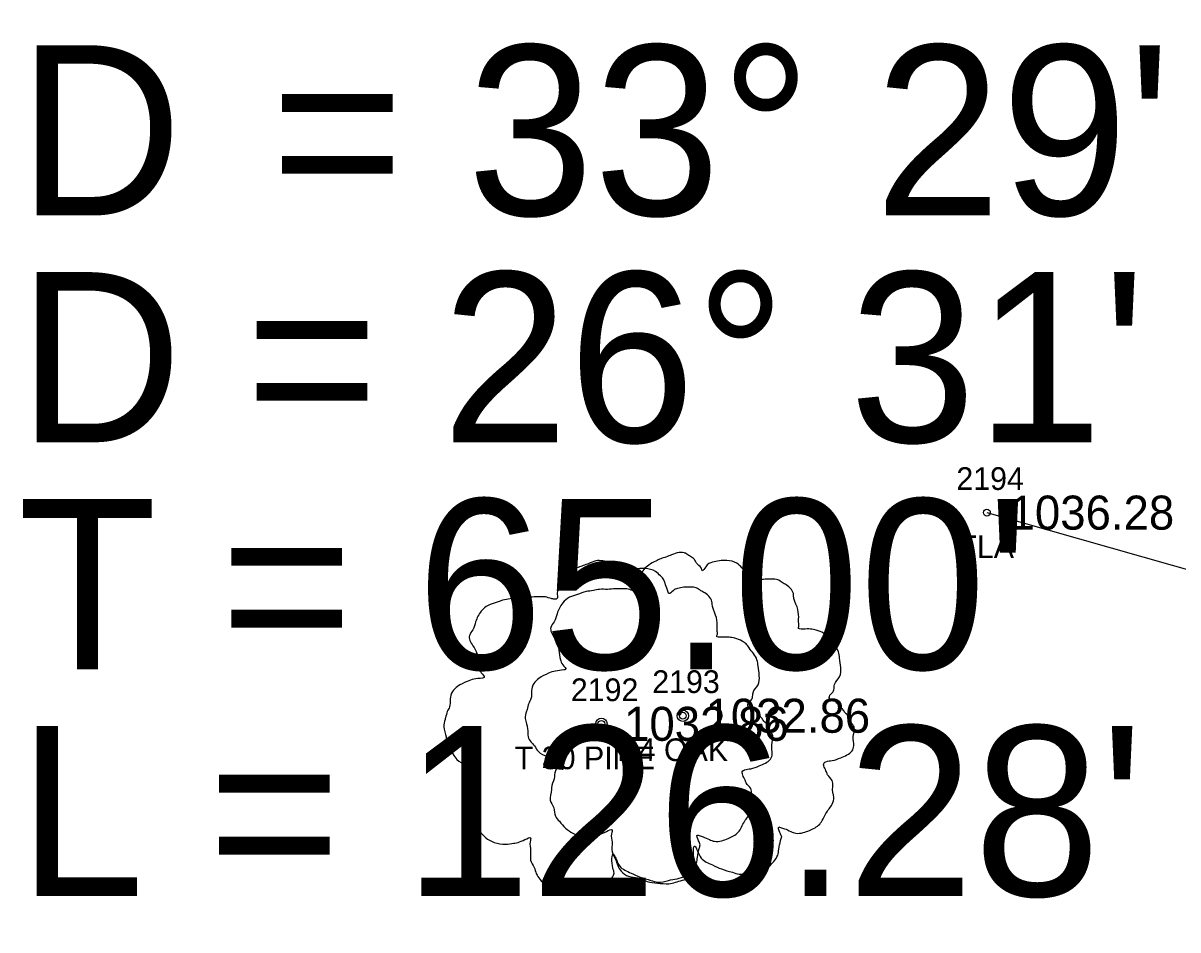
# Model space of a CAD drawing. Extents: x 1578957 to 1581675, y 1115963 to 1120391.
# Drawn here: x 1580045.2 to 1580096.1, y 1117785.5 to 1117825.5 of the extents above; entities that cross this region are included whole.
import ezdxf

# ---------------------------------------------------------------- set-up
doc = ezdxf.new("R2010")
doc.units = 0
for name, color, linetype in [('RD_EX_TX_VEG_ELEV', 7, 'Continuous'), ('RD_EX_VEG', 7, 'Continuous'), ('RD_EX_VEG_txCode', 7, 'Continuous'), ('RD_HC_Data', 7, 'Continuous'), ('RD_SMD_Locator', 7, 'Continuous')]:
    doc.layers.add(name, color=color, linetype=linetype)

msp = doc.modelspace()

# ---------------------------------------------------------------- linework, layer by layer
at = {"layer": 'RD_EX_VEG'}
msp.add_lwpolyline([(1580087.687, 1117803.899), (1580148.655, 1117786.568), (1580180.044, 1117765.712), (1580201.954, 1117754.729), (1580237.554, 1117786.67), (1580273.104, 1117820.626), (1580306.936, 1117855.17), (1580338.223, 1117894.074), (1580365.764, 1117938.407), (1580387.114, 1117979.414), (1580401.632, 1118023.888), (1580405.643, 1118038.16), (1580418.873, 1118115.492), (1580427.529, 1118167.203), (1580431.608, 1118217.505), (1580441.358, 1118268.096), (1580453.331, 1118318.546), (1580411.809, 1118312.938), (1580376.618, 1118313.125)], dxfattribs=at)
for centre, radius in [((1580074.291, 1117794.949), 0.25), ((1580074.278, 1117794.93), 0.0001), ((1580070.703, 1117794.592), 0.25), ((1580070.691, 1117794.573), 0.0001)]:
    msp.add_circle(centre, radius, dxfattribs=at)
for points in [[(1580074.423, 1117802.116), (1580074.123, 1117802.141), (1580073.798, 1117802.041), (1580073.548, 1117801.941), (1580073.323, 1117801.866), (1580073.098, 1117801.766), (1580072.799, 1117801.591), (1580072.574, 1117801.391), (1580072.449, 1117801.141), (1580072.399, 1117800.916), (1580072.349, 1117800.641), (1580072.349, 1117800.466), (1580072.224, 1117800.441), (1580072.074, 1117800.466), (1580071.824, 1117800.541), (1580071.574, 1117800.541), (1580071.324, 1117800.541), (1580070.974, 1117800.516), (1580070.624, 1117800.516), (1580070.35, 1117800.466), (1580070.025, 1117800.417), (1580069.65, 1117800.292), (1580069.3, 1117800.167), (1580069, 1117799.917), (1580068.75, 1117799.442), (1580068.625, 1117799.092), (1580068.475, 1117798.842), (1580068.625, 1117798.392), (1580068.8, 1117798.043), (1580068.825, 1117797.843), (1580068.9, 1117797.418), (1580069, 1117797.193), (1580069.125, 1117796.993), (1580069.05, 1117796.968), (1580068.675, 1117796.918), (1580068.375, 1117796.818), (1580067.951, 1117796.593), (1580067.726, 1117796.368), (1580067.626, 1117796.043), (1580067.601, 1117795.694), (1580067.501, 1117795.494), (1580067.426, 1117795.219), (1580067.401, 1117795.144), (1580067.351, 1117794.819), (1580067.451, 1117794.369), (1580067.476, 1117794.019), (1580067.601, 1117793.794), (1580067.751, 1117793.62), (1580067.926, 1117793.37), (1580068.325, 1117793.145), (1580068.65, 1117793.045), (1580068.85, 1117793.02), (1580068.675, 1117792.52), (1580068.625, 1117792.17), (1580068.5, 1117791.77), (1580068.5, 1117791.695), (1580068.45, 1117791.221), (1580068.6, 1117790.896), (1580068.675, 1117790.521), (1580068.85, 1117790.296), (1580069.125, 1117789.996), (1580069.45, 1117789.771), (1580069.95, 1117789.646), (1580070.35, 1117789.671), (1580070.924, 1117789.846), (1580071.174, 1117789.921), (1580071.149, 1117789.746), (1580071.174, 1117789.371), (1580071.174, 1117788.947), (1580071.324, 1117788.622), (1580071.424, 1117788.347), (1580071.574, 1117788.097), (1580071.899, 1117787.872), (1580072.299, 1117787.797), (1580072.724, 1117787.647), (1580073.173, 1117787.572), (1580073.673, 1117787.547), (1580074.273, 1117787.697), (1580074.548, 1117787.822), (1580074.648, 1117787.997), (1580074.848, 1117788.372), (1580074.798, 1117788.597), (1580074.823, 1117789.196), (1580074.923, 1117789.021), (1580075.098, 1117788.672), (1580075.597, 1117788.372), (1580075.997, 1117788.197), (1580076.472, 1117788.047), (1580076.772, 1117787.972), (1580077.247, 1117788.047), (1580077.621, 1117788.122), (1580077.996, 1117788.247), (1580078.296, 1117788.522), (1580078.471, 1117788.797), (1580078.521, 1117789.071), (1580078.596, 1117789.446), (1580078.646, 1117789.621)], [(1580078.646, 1117789.621), (1580078.571, 1117789.796), (1580078.521, 1117790.046), (1580078.596, 1117790.021), (1580078.771, 1117789.971), (1580079.046, 1117789.846), (1580079.271, 1117789.771), (1580079.596, 1117789.796), (1580079.87, 1117789.896), (1580080.32, 1117790.171), (1580080.595, 1117790.646), (1580080.87, 1117791.046), (1580080.945, 1117791.37), (1580080.895, 1117791.595), (1580080.87, 1117792.095), (1580080.67, 1117792.345), (1580080.62, 1117792.47), (1580080.52, 1117792.87), (1580080.595, 1117792.92), (1580080.87, 1117792.97), (1580081.245, 1117793.095), (1580081.52, 1117793.22), (1580081.745, 1117793.395), (1580081.82, 1117793.62), (1580081.795, 1117794.019), (1580081.845, 1117794.419), (1580081.77, 1117794.569), (1580081.67, 1117794.719), (1580081.595, 1117794.919), (1580081.445, 1117795.069), (1580081.345, 1117795.219), (1580081.245, 1117795.319), (1580081.12, 1117795.469), (1580080.945, 1117795.594), (1580080.795, 1117795.644), (1580080.745, 1117795.794), (1580080.895, 1117795.993), (1580080.945, 1117796.093), (1580080.97, 1117796.318), (1580081.195, 1117796.668), (1580081.245, 1117797.068), (1580081.195, 1117797.493), (1580081.145, 1117797.768), (1580080.995, 1117798.043), (1580080.795, 1117798.292), (1580080.67, 1117798.467), (1580080.495, 1117798.592), (1580080.17, 1117798.717), (1580079.92, 1117798.767), (1580079.571, 1117798.767), (1580079.371, 1117798.817), (1580079.396, 1117798.867), (1580079.396, 1117799.017), (1580079.396, 1117799.292), (1580079.321, 1117799.742), (1580079.171, 1117800.242), (1580079.171, 1117800.267), (1580079.071, 1117800.516), (1580078.846, 1117800.716), (1580078.671, 1117800.816), (1580078.471, 1117800.941), (1580078.221, 1117800.966), (1580077.921, 1117800.966), (1580077.646, 1117800.916), (1580077.446, 1117800.816), (1580077.272, 1117800.691), (1580077.197, 1117800.841), (1580077.097, 1117801.141), (1580077.047, 1117801.291), (1580076.897, 1117801.466), (1580076.672, 1117801.666), (1580076.222, 1117801.791), (1580075.597, 1117801.716), (1580075.297, 1117801.516), (1580075.147, 1117801.341), (1580075.098, 1117801.466), (1580074.898, 1117801.666), (1580074.798, 1117801.841), (1580074.623, 1117801.966), (1580074.473, 1117802.066), (1580074.373, 1117802.116)], [(1580070.835, 1117801.759), (1580070.535, 1117801.784), (1580070.21, 1117801.684), (1580069.96, 1117801.584), (1580069.736, 1117801.509), (1580069.511, 1117801.409), (1580069.211, 1117801.234), (1580068.986, 1117801.034), (1580068.861, 1117800.785), (1580068.811, 1117800.56), (1580068.761, 1117800.285), (1580068.761, 1117800.11), (1580068.636, 1117800.085), (1580068.486, 1117800.11), (1580068.236, 1117800.185), (1580067.986, 1117800.185), (1580067.736, 1117800.185), (1580067.387, 1117800.16), (1580067.037, 1117800.16), (1580066.762, 1117800.11), (1580066.437, 1117800.06), (1580066.062, 1117799.935), (1580065.712, 1117799.81), (1580065.412, 1117799.56), (1580065.163, 1117799.085), (1580065.038, 1117798.735), (1580064.888, 1117798.486), (1580065.038, 1117798.036), (1580065.213, 1117797.686), (1580065.237, 1117797.486), (1580065.312, 1117797.061), (1580065.412, 1117796.836), (1580065.537, 1117796.636), (1580065.462, 1117796.611), (1580065.088, 1117796.561), (1580064.788, 1117796.461), (1580064.363, 1117796.237), (1580064.138, 1117796.012), (1580064.038, 1117795.687), (1580064.013, 1117795.337), (1580063.913, 1117795.137), (1580063.838, 1117794.862), (1580063.813, 1117794.787), (1580063.763, 1117794.462), (1580063.863, 1117794.012), (1580063.888, 1117793.663), (1580064.013, 1117793.438), (1580064.163, 1117793.263), (1580064.338, 1117793.013), (1580064.738, 1117792.788), (1580065.063, 1117792.688), (1580065.262, 1117792.663), (1580065.088, 1117792.163), (1580065.038, 1117791.813), (1580064.913, 1117791.414), (1580064.913, 1117791.339), (1580064.863, 1117790.864), (1580065.013, 1117790.539), (1580065.088, 1117790.164), (1580065.262, 1117789.939), (1580065.537, 1117789.639), (1580065.862, 1117789.415), (1580066.362, 1117789.29), (1580066.762, 1117789.315), (1580067.337, 1117789.489), (1580067.586, 1117789.564), (1580067.561, 1117789.39), (1580067.586, 1117789.015), (1580067.586, 1117788.59), (1580067.736, 1117788.265), (1580067.836, 1117787.99), (1580067.986, 1117787.74), (1580068.311, 1117787.515), (1580068.711, 1117787.44), (1580069.136, 1117787.29), (1580069.586, 1117787.215), (1580070.085, 1117787.19), (1580070.685, 1117787.34), (1580070.96, 1117787.465), (1580071.06, 1117787.64), (1580071.26, 1117788.015), (1580071.21, 1117788.24), (1580071.235, 1117788.84), (1580071.335, 1117788.665), (1580071.51, 1117788.315), (1580072.01, 1117788.015), (1580072.409, 1117787.84), (1580072.884, 1117787.69), (1580073.184, 1117787.615), (1580073.659, 1117787.69), (1580074.034, 1117787.765), (1580074.408, 1117787.89), (1580074.708, 1117788.165), (1580074.883, 1117788.44), (1580074.933, 1117788.715), (1580075.008, 1117789.09), (1580075.058, 1117789.265)], [(1580075.058, 1117789.265), (1580074.983, 1117789.44), (1580074.933, 1117789.689), (1580075.008, 1117789.664), (1580075.183, 1117789.614), (1580075.458, 1117789.489), (1580075.683, 1117789.415), (1580076.008, 1117789.44), (1580076.283, 1117789.539), (1580076.732, 1117789.814), (1580077.007, 1117790.289), (1580077.282, 1117790.689), (1580077.357, 1117791.014), (1580077.307, 1117791.239), (1580077.282, 1117791.738), (1580077.082, 1117791.988), (1580077.032, 1117792.113), (1580076.932, 1117792.513), (1580077.007, 1117792.563), (1580077.282, 1117792.613), (1580077.657, 1117792.738), (1580077.932, 1117792.863), (1580078.157, 1117793.038), (1580078.232, 1117793.263), (1580078.207, 1117793.663), (1580078.257, 1117794.062), (1580078.182, 1117794.212), (1580078.082, 1117794.362), (1580078.007, 1117794.562), (1580077.857, 1117794.712), (1580077.757, 1117794.862), (1580077.657, 1117794.962), (1580077.532, 1117795.112), (1580077.357, 1117795.237), (1580077.207, 1117795.287), (1580077.157, 1117795.437), (1580077.307, 1117795.637), (1580077.357, 1117795.737), (1580077.382, 1117795.962), (1580077.607, 1117796.311), (1580077.657, 1117796.711), (1580077.607, 1117797.136), (1580077.557, 1117797.411), (1580077.407, 1117797.686), (1580077.207, 1117797.936), (1580077.082, 1117798.111), (1580076.907, 1117798.236), (1580076.583, 1117798.361), (1580076.333, 1117798.411), (1580075.983, 1117798.411), (1580075.783, 1117798.461), (1580075.808, 1117798.511), (1580075.808, 1117798.66), (1580075.808, 1117798.935), (1580075.733, 1117799.385), (1580075.583, 1117799.885), (1580075.583, 1117799.91), (1580075.483, 1117800.16), (1580075.258, 1117800.36), (1580075.083, 1117800.46), (1580074.883, 1117800.585), (1580074.633, 1117800.61), (1580074.334, 1117800.61), (1580074.059, 1117800.56), (1580073.859, 1117800.46), (1580073.684, 1117800.335), (1580073.609, 1117800.485), (1580073.509, 1117800.785), (1580073.459, 1117800.934), (1580073.309, 1117801.109), (1580073.084, 1117801.309), (1580072.634, 1117801.434), (1580072.01, 1117801.359), (1580071.71, 1117801.159), (1580071.56, 1117800.984), (1580071.51, 1117801.109), (1580071.31, 1117801.309), (1580071.21, 1117801.484), (1580071.035, 1117801.609), (1580070.885, 1117801.709), (1580070.785, 1117801.759)]]:
    msp.add_spline(points, degree=3, dxfattribs=at)
at = {"layer": 'RD_SMD_Locator'}
for centre in [(1580087.687, 1117803.899), (1580074.291, 1117794.949), (1580070.703, 1117794.592)]:
    msp.add_circle(centre, 0.15, dxfattribs=at)

# ---------------------------------------------------------------- texts
at = {"layer": 'RD_EX_TX_VEG_ELEV'}
for s, p in [('1036.28', (1580088.687, 1117803.149)), ('1032.86', (1580071.703, 1117793.842)), ('1032.86', (1580075.291, 1117794.199))]:
    msp.add_text(s, height=1.5, dxfattribs=at).set_placement(p)
at = {"layer": 'RD_EX_VEG_txCode'}
for s, p in [('2194', (1580086.34, 1117804.899)), ('TLA', (1580086.427, 1117801.899)), ('2193', (1580072.944, 1117795.949)), ('2192', (1580069.357, 1117795.592)), ('T 4 OAK', (1580071.157, 1117792.949)), ('T 30 PINE', (1580066.888, 1117792.592))]:
    msp.add_text(s, height=1, dxfattribs=at).set_placement(p)
at = {"layer": 'RD_HC_Data'}
for s, p in [('    = 33%%d 29\' 29" (LT)', (1580045, 1117817)), ('D', (1580045, 1117817)), ('D = 26%%d 31\' 20"', (1580045, 1117807)), ("T = 65.00'", (1580045, 1117797)), ("L = 126.28'", (1580045, 1117787))]:
    msp.add_text(s, height=7.5, dxfattribs=at).set_placement(p)

doc.saveas('drawing.dxf')
